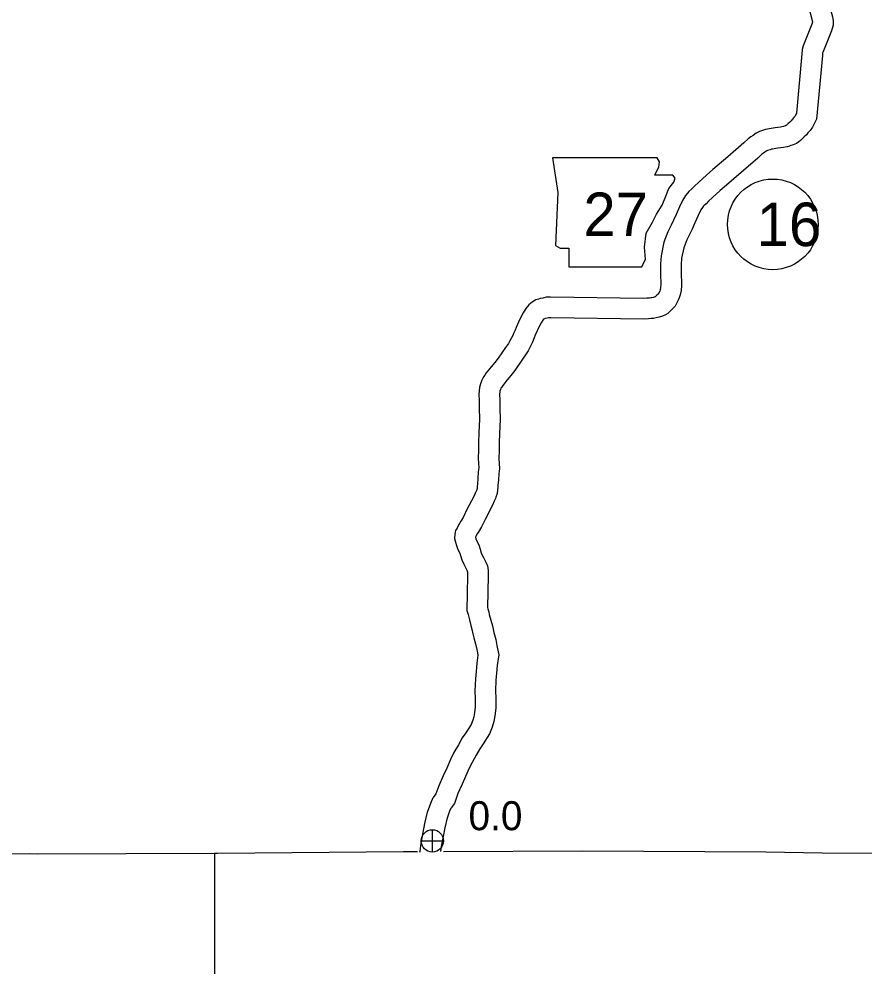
# Model space of a CAD drawing. Extents: x -939622 to -934245, y 1383184 to 1385301.
# Drawn here: x -935055.45 to -935018.49, y 1383946.8 to 1383988.52 of the extents above; entities that cross this region are included whole.
import ezdxf

# ---------------------------------------------------------------- set-up
doc = ezdxf.new("R2010")
doc.units = 0
for name, color, linetype in [('Level 10', 7, 'Continuous'), ('Level 2', 7, 'Continuous'), ('Level 21', 7, 'Continuous'), ('Level 25', 7, 'Continuous'), ('Level 26', 7, 'Continuous'), ('Level 27', 7, 'Continuous')]:
    doc.layers.add(name, color=color, linetype=linetype)

msp = doc.modelspace()

# ---------------------------------------------------------------- linework, layer by layer
at = {"layer": 'Level 10'}
for points in [[(-935020.8, 1383990.684), (-935020.607, 1383990.525), (-935020.416, 1383990.123), (-935020.254, 1383989.884), (-935020.234, 1383989.764), (-935020.199, 1383989.688), (-935020.107, 1383989.371), (-935019.908, 1383988.623), (-935019.872, 1383988.465), (-935019.876, 1383988.259), (-935019.958, 1383988.001), (-935020.334, 1383987.067), (-935020.339, 1383987.045), (-935020.349, 1383986.926), (-935020.601, 1383984.142)], [(-935021.44, 1383990.026), (-935021.349, 1383989.937), (-935021.318, 1383989.924), (-935021.199, 1383989.674), (-935021.148, 1383989.599), (-935021.045, 1383989.374), (-935020.974, 1383989.129), (-935020.782, 1383988.405), (-935020.779, 1383988.391), (-935020.806, 1383988.305), (-935021.19, 1383987.349), (-935021.23, 1383987.197), (-935021.246, 1383987.003), (-935021.481, 1383984.404)], [(-935021.481, 1383984.404), (-935021.545, 1383984.282), (-935021.592, 1383984.218), (-935021.666, 1383984.132), (-935021.712, 1383984.077), (-935021.77, 1383984.021), (-935021.838, 1383983.954), (-935021.886, 1383983.911), (-935021.929, 1383983.877), (-935021.948, 1383983.863), (-935021.949, 1383983.862), (-935021.983, 1383983.852), (-935022.055, 1383983.831), (-935022.117, 1383983.811), (-935022.187, 1383983.796), (-935022.299, 1383983.784), (-935022.417, 1383983.766), (-935022.503, 1383983.755), (-935022.672, 1383983.731), (-935022.745, 1383983.717), (-935022.838, 1383983.691), (-935022.917, 1383983.665), (-935023.015, 1383983.633), (-935023.093, 1383983.611), (-935023.242, 1383983.54), (-935023.377, 1383983.44), (-935023.47, 1383983.382), (-935023.591, 1383983.292), (-935023.783, 1383983.107), (-935024.481, 1383982.5), (-935025.133, 1383981.943), (-935025.412, 1383981.695), (-935025.754, 1383981.389), (-935025.943, 1383981.216), (-935026.056, 1383981.104), (-935026.188, 1383980.981), (-935026.241, 1383980.917), (-935026.332, 1383980.815), (-935026.455, 1383980.595), (-935026.588, 1383980.315), (-935026.741, 1383979.98), (-935026.851, 1383979.731), (-935026.962, 1383979.514), (-935027.105, 1383979.228), (-935027.276, 1383978.775), (-935027.397, 1383978.182), (-935027.417, 1383977.827), (-935027.426, 1383977.669), (-935027.421, 1383977.45), (-935027.417, 1383977.265), (-935027.402, 1383977.038), (-935027.403, 1383976.932), (-935027.418, 1383976.798), (-935027.439, 1383976.682), (-935027.454, 1383976.634), (-935027.463, 1383976.609), (-935027.485, 1383976.571), (-935027.519, 1383976.511), (-935027.525, 1383976.505), (-935027.594, 1383976.44), (-935027.653, 1383976.384), (-935027.679, 1383976.37), (-935027.699, 1383976.364), (-935027.739, 1383976.356), (-935027.796, 1383976.344), (-935027.847, 1383976.334), (-935027.908, 1383976.33), (-935028.014, 1383976.319), (-935028.166, 1383976.313), (-935032.229, 1383976.372), (-935032.414, 1383976.362), (-935032.515, 1383976.345), (-935032.565, 1383976.331), (-935032.678, 1383976.312), (-935032.752, 1383976.288), (-935032.871, 1383976.247), (-935033.03, 1383976.156), (-935033.18, 1383976.037), (-935033.307, 1383975.869), (-935033.417, 1383975.689), (-935033.508, 1383975.518), (-935033.624, 1383975.272), (-935033.729, 1383975.042), (-935033.767, 1383974.933), (-935033.84, 1383974.782), (-935033.877, 1383974.697), (-935033.998, 1383974.466), (-935034.07, 1383974.342), (-935034.195, 1383974.173), (-935034.514, 1383973.7), (-935034.656, 1383973.517), (-935034.817, 1383973.33), (-935035.032, 1383973.056), (-935035.102, 1383972.959), (-935035.156, 1383972.886), (-935035.229, 1383972.743), (-935035.269, 1383972.632), (-935035.331, 1383972.442), (-935035.354, 1383972.121), (-935035.343, 1383971.858)], [(-935020.601, 1383984.142), (-935020.78, 1383983.804), (-935020.886, 1383983.659), (-935020.981, 1383983.548), (-935021.051, 1383983.466), (-935021.139, 1383983.379), (-935021.222, 1383983.297), (-935021.307, 1383983.221), (-935021.384, 1383983.16), (-935021.486, 1383983.085), (-935021.624, 1383983.021), (-935021.723, 1383982.99), (-935021.789, 1383982.971), (-935021.889, 1383982.938), (-935022.048, 1383982.907), (-935022.182, 1383982.891), (-935022.293, 1383982.875), (-935022.381, 1383982.864), (-935022.524, 1383982.843), (-935022.541, 1383982.84), (-935022.574, 1383982.83), (-935022.634, 1383982.81), (-935022.753, 1383982.772), (-935022.777, 1383982.765), (-935022.778, 1383982.764), (-935022.867, 1383982.698), (-935022.961, 1383982.638), (-935023.009, 1383982.603), (-935023.175, 1383982.443), (-935023.893, 1383981.819), (-935024.542, 1383981.264), (-935024.813, 1383981.023), (-935025.149, 1383980.722), (-935025.323, 1383980.563), (-935025.434, 1383980.454), (-935025.532, 1383980.363), (-935025.558, 1383980.331), (-935025.594, 1383980.29), (-935025.655, 1383980.182), (-935025.773, 1383979.935), (-935025.92, 1383979.611), (-935026.038, 1383979.345), (-935026.159, 1383979.108), (-935026.279, 1383978.867), (-935026.409, 1383978.524), (-935026.502, 1383978.066), (-935026.519, 1383977.778), (-935026.525, 1383977.654), (-935026.522, 1383977.47), (-935026.518, 1383977.306), (-935026.501, 1383977.064), (-935026.503, 1383976.876), (-935026.527, 1383976.667), (-935026.563, 1383976.465), (-935026.604, 1383976.339), (-935026.644, 1383976.232), (-935026.702, 1383976.127), (-935026.789, 1383975.977), (-935026.881, 1383975.876), (-935026.975, 1383975.787), (-935027.109, 1383975.659), (-935027.208, 1383975.601), (-935027.332, 1383975.536), (-935027.48, 1383975.489), (-935027.56, 1383975.474), (-935027.612, 1383975.463), (-935027.728, 1383975.439), (-935027.836, 1383975.433), (-935027.951, 1383975.421), (-935028.154, 1383975.413), (-935032.212, 1383975.471), (-935032.315, 1383975.466), (-935032.317, 1383975.466), (-935032.369, 1383975.451), (-935032.466, 1383975.435), (-935032.496, 1383975.424), (-935032.524, 1383975.408), (-935032.531, 1383975.403), (-935032.562, 1383975.362), (-935032.635, 1383975.243), (-935032.703, 1383975.115), (-935032.807, 1383974.894), (-935032.893, 1383974.706), (-935032.935, 1383974.586), (-935033.021, 1383974.408), (-935033.064, 1383974.308), (-935033.211, 1383974.03), (-935033.316, 1383973.849), (-935033.459, 1383973.654), (-935033.785, 1383973.171), (-935033.959, 1383972.948), (-935034.12, 1383972.759), (-935034.312, 1383972.514), (-935034.376, 1383972.426), (-935034.389, 1383972.409), (-935034.401, 1383972.385), (-935034.417, 1383972.34), (-935034.441, 1383972.267), (-935034.453, 1383972.107), (-935034.444, 1383971.895)], [(-935035.344, 1383971.869), (-935035.338, 1383971.516), (-935035.328, 1383971.042), (-935035.361, 1383970.447), (-935035.368, 1383970.031), (-935035.371, 1383969.692), (-935035.384, 1383969.316), (-935035.365, 1383968.91), (-935035.385, 1383968.733), (-935035.404, 1383968.442), (-935035.421, 1383968.209), (-935035.43, 1383968.099), (-935035.434, 1383968.069), (-935035.438, 1383968.004), (-935035.444, 1383967.963), (-935035.45, 1383967.945), (-935035.463, 1383967.914), (-935035.5, 1383967.829), (-935035.57, 1383967.687)], [(-935034.444, 1383971.883), (-935034.438, 1383971.533), (-935034.428, 1383971.027), (-935034.461, 1383970.415), (-935034.468, 1383970.019), (-935034.471, 1383969.672), (-935034.484, 1383969.322), (-935034.463, 1383968.88), (-935034.489, 1383968.654), (-935034.506, 1383968.381), (-935034.524, 1383968.139), (-935034.535, 1383968.002), (-935034.537, 1383967.985), (-935034.541, 1383967.912), (-935034.567, 1383967.742), (-935034.61, 1383967.622), (-935034.634, 1383967.564), (-935034.683, 1383967.451), (-935034.766, 1383967.282)], [(-935035.57, 1383967.687), (-935035.894, 1383967.056), (-935036.044, 1383966.744), (-935036.14, 1383966.573), (-935036.209, 1383966.48), (-935036.276, 1383966.348), (-935036.313, 1383966.276), (-935036.373, 1383966.166), (-935036.407, 1383966.012), (-935036.421, 1383965.828), (-935036.385, 1383965.663), (-935036.339, 1383965.518), (-935036.274, 1383965.343), (-935036.194, 1383965.187), (-935036.155, 1383965.077), (-935036.098, 1383964.886), (-935036.016, 1383964.696), (-935035.954, 1383964.589), (-935035.911, 1383964.491), (-935035.87, 1383964.412), (-935035.863, 1383964.396), (-935035.856, 1383964.345), (-935035.852, 1383964.195), (-935035.884, 1383962.671), (-935035.83, 1383962.5), (-935035.802, 1383962.389), (-935035.771, 1383962.271), (-935035.703, 1383962.019), (-935035.644, 1383961.801), (-935035.617, 1383961.662), (-935035.572, 1383961.485), (-935035.499, 1383961.216), (-935035.454, 1383960.966), (-935035.42, 1383960.824), (-935035.402, 1383960.72), (-935035.449, 1383960.373), (-935035.479, 1383960.015), (-935035.51, 1383959.695), (-935035.534, 1383959.171), (-935035.521, 1383958.82), (-935035.519, 1383958.462), (-935035.551, 1383958.204), (-935035.581, 1383958.033), (-935035.625, 1383957.878), (-935035.699, 1383957.695), (-935035.927, 1383957.335), (-935036.081, 1383957.105), (-935036.249, 1383956.805), (-935036.446, 1383956.475), (-935036.602, 1383956.167), (-935036.764, 1383955.786), (-935036.912, 1383955.455), (-935037.111, 1383955.01), (-935037.235, 1383954.664), (-935037.351, 1383954.502)], [(-935034.766, 1383967.282), (-935035.088, 1383966.656), (-935035.245, 1383966.328), (-935035.383, 1383966.083), (-935035.441, 1383966.005), (-935035.476, 1383965.935), (-935035.508, 1383965.874), (-935035.488, 1383965.812), (-935035.449, 1383965.707), (-935035.365, 1383965.543), (-935035.299, 1383965.355), (-935035.251, 1383965.194), (-935035.21, 1383965.099), (-935035.152, 1383964.999), (-935035.1, 1383964.882), (-935035.052, 1383964.79), (-935034.988, 1383964.633), (-935034.958, 1383964.421), (-935034.951, 1383964.198), (-935034.981, 1383962.802), (-935034.963, 1383962.746), (-935034.93, 1383962.613), (-935034.901, 1383962.503), (-935034.834, 1383962.254), (-935034.767, 1383962.006), (-935034.738, 1383961.858), (-935034.701, 1383961.712), (-935034.62, 1383961.414), (-935034.573, 1383961.149), (-935034.538, 1383961.005), (-935034.492, 1383960.737), (-935034.554, 1383960.275), (-935034.583, 1383959.934), (-935034.612, 1383959.632), (-935034.633, 1383959.168), (-935034.621, 1383958.839), (-935034.619, 1383958.41), (-935034.66, 1383958.071), (-935034.703, 1383957.83), (-935034.773, 1383957.585), (-935034.895, 1383957.282), (-935035.173, 1383956.845), (-935035.313, 1383956.634), (-935035.47, 1383956.354), (-935035.657, 1383956.041), (-935035.786, 1383955.788), (-935035.939, 1383955.426), (-935036.09, 1383955.088), (-935036.275, 1383954.674), (-935036.43, 1383954.242), (-935036.566, 1383954.051)], [(-935037.935, 1383952.116), (-935037.93, 1383952.16), (-935037.873, 1383952.51), (-935037.789, 1383952.97), (-935037.713, 1383953.362), (-935037.602, 1383953.859), (-935037.463, 1383954.25), (-935037.351, 1383954.502)], [(-935037.02, 1383952.145), (-935036.986, 1383952.357), (-935036.905, 1383952.803), (-935036.831, 1383953.178), (-935036.735, 1383953.61), (-935036.627, 1383953.915), (-935036.566, 1383954.051)]]:
    msp.add_lwpolyline(points, dxfattribs=at)
at = {"layer": 'Level 2'}
for points in [[(-935054.653, 1383952.023), (-935054.987, 1383952.038), (-935057.606, 1383952.032)], [(-935046.904, 1383952.064), (-935054.653, 1383952.023)], [(-935038.033, 1383952.133), (-935038.645, 1383952.131), (-935046.778, 1383952.063), (-935046.904, 1383952.064), (-935046.903, 1383946.796)], [(-935020.366, 1383952.073), (-935022.828, 1383952.113), (-935030.833, 1383952.158), (-935036.908, 1383952.137)], [(-934997.478, 1383951.978), (-934998.982, 1383951.987), (-934999.078, 1383951.975), (-935006.923, 1383952.042), (-935007.188, 1383952.037), (-935015.034, 1383952.046), (-935020.366, 1383952.073)]]:
    msp.add_lwpolyline(points, dxfattribs=at)
at = {"layer": 'Level 21'}
msp.add_lwpolyline([(-935032.139, 1383982.463), (-935031.91, 1383980.94), (-935032.012, 1383978.631), (-935031.809, 1383978.504), (-935031.428, 1383978.504), (-935031.428, 1383977.692), (-935028.231, 1383977.692), (-935028.078, 1383978.022), (-935028.129, 1383978.555), (-935028.053, 1383979.164), (-935027.774, 1383979.646), (-935027.596, 1383980.001), (-935027.343, 1383980.382), (-935027.19, 1383980.788), (-935027.063, 1383981.118), (-935026.835, 1383981.397), (-935026.784, 1383981.575), (-935026.886, 1383981.702), (-935027.672, 1383981.702), (-935027.495, 1383982.057), (-935027.469, 1383982.285), (-935027.575, 1383982.461)], close=True, dxfattribs=at)
at = {"layer": 'Level 26'}
for p, q in [((-935037.391, 1383952.121), (-935037.391, 1383953.096)), ((-935037.878, 1383952.609), (-935036.903, 1383952.609))]:
    msp.add_line(p, q, dxfattribs=at)
msp.add_circle((-935037.391, 1383952.609), 0.487, dxfattribs=at)
at = {"layer": 'Level 27'}
msp.add_circle((-935022.516, 1383979.55), 1.98, dxfattribs=at)

# ---------------------------------------------------------------- texts
at = {"layer": 'Level 21'}
msp.add_text('27', height=1.9008, dxfattribs=at).set_placement((-935030.793, 1383979.038))
at = {"layer": 'Level 25'}
msp.add_text('0.0', height=1.2672, dxfattribs=at).set_placement((-935035.81, 1383953.075))
at = {"layer": 'Level 27'}
msp.add_text('16', height=1.9008, dxfattribs=at).set_placement((-935023.225, 1383978.6))

doc.saveas('drawing.dxf')
